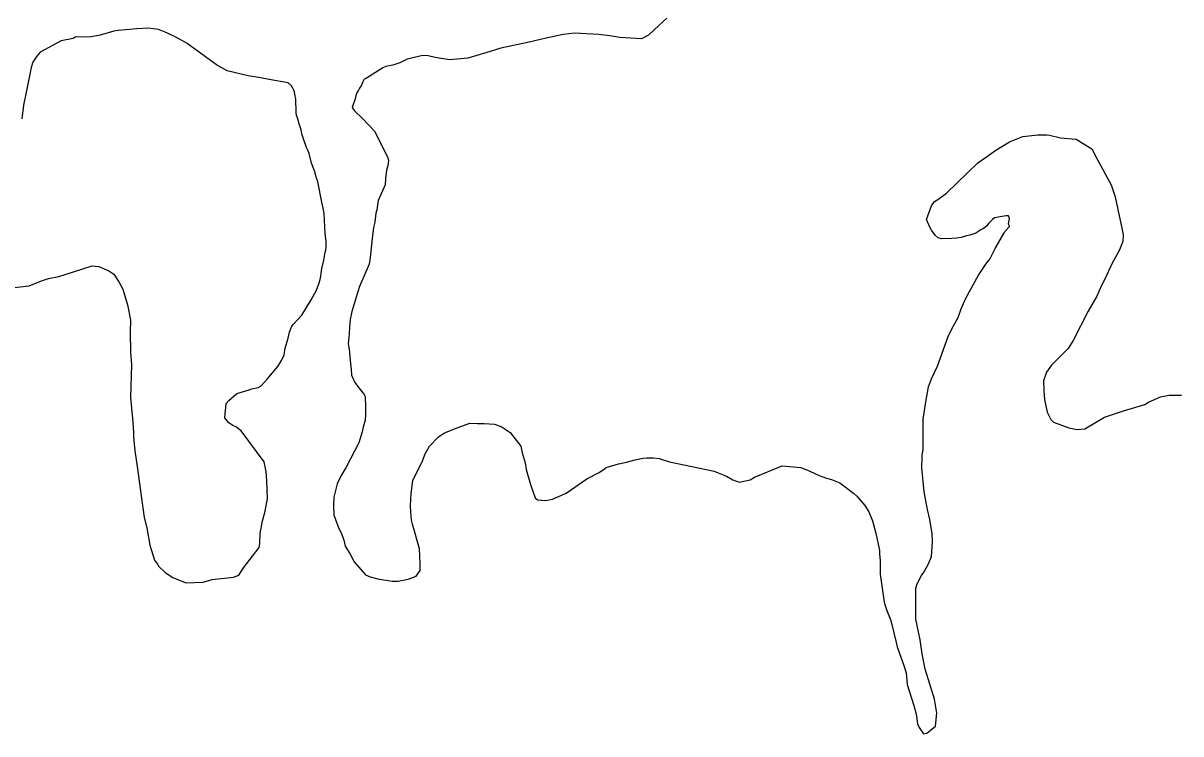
# Model space of a CAD drawing. Extents: x 3245246 to 3283090, y 806824 to 832173.
# Drawn here: x 3257217 to 3258321, y 813279 to 813956 of the extents above; entities that cross this region are included whole.
import ezdxf

# ---------------------------------------------------------------- set-up
doc = ezdxf.new("R2010")
doc.units = 0
doc.layers.add('V-SITE-VEGE', color=7, linetype='Continuous')

msp = doc.modelspace()

# ---------------------------------------------------------------- linework, layer by layer
at = {"layer": 'V-SITE-VEGE'}
for p, q in [((3257830.9, 813961), (3257818.9, 813950.3)), ((3257266.9, 813943.2), (3257264.6, 813941.5)), ((3257272.3, 813942.8), (3257266.9, 813943.2)), ((3257281.6, 813943.2), (3257272.3, 813942.8)), ((3257290.2, 813944.8), (3257281.6, 813943.2)), ((3257303.2, 813948.5), (3257290.2, 813944.8)), ((3257307.5, 813949.1), (3257303.2, 813948.5)), ((3257325.1, 813950.8), (3257307.5, 813949.1)), ((3257336.4, 813951.5), (3257325.1, 813950.8)), ((3257346, 813950.1), (3257336.4, 813951.5)), ((3257352.3, 813947.5), (3257346, 813950.1)), ((3257359.7, 813944.1), (3257352.3, 813947.5)), ((3257366.6, 813940.5), (3257359.7, 813944.1)), ((3257731.9, 813945.4), (3257715.6, 813942)), ((3257742.8, 813946.7), (3257731.9, 813945.4)), ((3257765.8, 813945.3), (3257742.8, 813946.7)), ((3257776.4, 813944), (3257765.8, 813945.3)), ((3257786, 813942.4), (3257776.4, 813944)), ((3257813.3, 813944.7), (3257806.6, 813941.4)), ((3257818.9, 813950.3), (3257813.3, 813944.7)), ((3257253, 813939.2), (3257233, 813928.6)), ((3257264.6, 813941.5), (3257253, 813939.2)), ((3257373.3, 813936.8), (3257366.6, 813940.5)), ((3257401.2, 813916.5), (3257373.3, 813936.8)), ((3257672.4, 813932.4), (3257658.1, 813927.8)), ((3257699.6, 813938.1), (3257672.4, 813932.4)), ((3257715.6, 813942), (3257699.6, 813938.1)), ((3257806.6, 813941.4), (3257786, 813942.4)), ((3257229.7, 813924.6), (3257226.1, 813918.9)), ((3257233, 813928.6), (3257229.7, 813924.6)), ((3257583, 813921.8), (3257576, 813918.5)), ((3257597.9, 813925.5), (3257583, 813921.8)), ((3257603.2, 813925.1), (3257597.9, 813925.5)), ((3257609.9, 813923.5), (3257603.2, 813925.1)), ((3257623.5, 813921.1), (3257609.9, 813923.5)), ((3257641.1, 813922.8), (3257623.5, 813921.1)), ((3257658.1, 813927.8), (3257641.1, 813922.8)), ((3257224.4, 813913.9), (3257221.1, 813898)), ((3257226.1, 813918.9), (3257224.4, 813913.9)), ((3257411.5, 813910.9), (3257401.2, 813916.5)), ((3257431.4, 813905.9), (3257411.5, 813910.9)), ((3257560, 813913.5), (3257543.4, 813903.2)), ((3257562.7, 813914.8), (3257560, 813913.5)), ((3257569.3, 813916.2), (3257562.7, 813914.8)), ((3257573.3, 813917.5), (3257569.3, 813916.2)), ((3257576, 813918.5), (3257573.3, 813917.5)), ((3257443.1, 813904.2), (3257431.4, 813905.9)), ((3257451.4, 813902.6), (3257443.1, 813904.2)), ((3257469.6, 813899.3), (3257451.4, 813902.6)), ((3257472.6, 813896.3), (3257469.6, 813899.3)), ((3257540.2, 813898.7), (3257539.2, 813896.4)), ((3257540.8, 813900.4), (3257540.2, 813898.7)), ((3257542, 813902.8), (3257540.8, 813900.4)), ((3257543.4, 813903.2), (3257542, 813902.8)), ((3257221.1, 813898), (3257217.1, 813878)), ((3257473.6, 813894.9), (3257472.6, 813896.3)), ((3257474.6, 813892.9), (3257473.6, 813894.9)), ((3257475.6, 813890.6), (3257474.6, 813892.9)), ((3257476.3, 813886.6), (3257475.6, 813890.6)), ((3257535.2, 813889.7), (3257534.2, 813887.1)), ((3257536.5, 813892.4), (3257535.2, 813889.7)), ((3257537.5, 813894.1), (3257536.5, 813892.4)), ((3257539.2, 813896.4), (3257537.5, 813894.1)), ((3257217.1, 813878), (3257215.4, 813865.1)), ((3257476.9, 813883.9), (3257476.3, 813886.6)), ((3257477.2, 813871), (3257476.9, 813883.9)), ((3257533.5, 813884.1), (3257530.5, 813875.8)), ((3257534.2, 813887.1), (3257533.5, 813884.1)), ((3257477.6, 813868.3), (3257477.2, 813871)), ((3257478.6, 813866), (3257477.6, 813868.3)), ((3257479.9, 813860.3), (3257478.6, 813866)), ((3257530.5, 813875.8), (3257532.8, 813872.6)), ((3257532.8, 813872.6), (3257540.4, 813865.3)), ((3257540.4, 813865.3), (3257552, 813853.3)), ((3257481.9, 813854.4), (3257479.9, 813860.3)), ((3257482.6, 813850.7), (3257481.9, 813854.4)), ((3257484.6, 813845), (3257482.6, 813850.7)), ((3257486.9, 813837.7), (3257484.6, 813845)), ((3257552, 813853.3), (3257564.3, 813828.7)), ((3258157.5, 813842.9), (3258170.5, 813848.2)), ((3258170.5, 813848.2), (3258184.8, 813849.8)), ((3258184.8, 813849.8), (3258193.1, 813849.8)), ((3258193.1, 813849.8), (3258195.7, 813849.5)), ((3258195.7, 813849.5), (3258206.4, 813846.8)), ((3258206.4, 813846.8), (3258221.3, 813845.5)), ((3258221.3, 813845.5), (3258236.3, 813836.5)), ((3257488.2, 813835.1), (3257486.9, 813837.7)), ((3257489.5, 813831.8), (3257488.2, 813835.1)), ((3258135.6, 813828.9), (3258144.6, 813835.2)), ((3258144.6, 813835.2), (3258157.5, 813842.9)), ((3258236.3, 813836.5), (3258240.9, 813827.2)), ((3257491.9, 813822.8), (3257489.5, 813831.8)), ((3257493.2, 813819.5), (3257491.9, 813822.8)), ((3257564.3, 813828.7), (3257565.3, 813825.7)), ((3257565.3, 813825.7), (3257564.6, 813820.1)), ((3258097.4, 813794), (3258127.6, 813822.9)), ((3258127.6, 813822.9), (3258135.6, 813828.9)), ((3258240.9, 813827.2), (3258254.5, 813802)), ((3257495.2, 813813.5), (3257493.2, 813819.5)), ((3257496.2, 813809.5), (3257495.2, 813813.5)), ((3257563.3, 813816.1), (3257562.3, 813808.1)), ((3257564.6, 813820.1), (3257563.3, 813816.1)), ((3257497.8, 813804.8), (3257496.2, 813809.5)), ((3257501.8, 813785.6), (3257497.8, 813804.8)), ((3257562, 813802.2), (3257555.3, 813787.2)), ((3257562.3, 813808.1), (3257562, 813802.2)), ((3258254.5, 813802), (3258258.5, 813790.7)), ((3258086.1, 813786.1), (3258089.4, 813788)), ((3258089.4, 813788), (3258097.4, 813794)), ((3258258.5, 813790.7), (3258262.2, 813772.4)), ((3257503.1, 813779.9), (3257501.8, 813785.6)), ((3257503.8, 813774.6), (3257503.1, 813779.9)), ((3257554, 813778.2), (3257553.3, 813774.9)), ((3257555.3, 813787.2), (3257554, 813778.2)), ((3258078.4, 813769.1), (3258083.1, 813782.1)), ((3258083.1, 813782.1), (3258086.1, 813786.1)), ((3257504.8, 813755.6), (3257503.8, 813774.6)), ((3257552.3, 813766.6), (3257551, 813761.3)), ((3257553.3, 813774.9), (3257552.3, 813766.6)), ((3258081.7, 813761.8), (3258078.4, 813769.1)), ((3258141.5, 813769.1), (3258137.9, 813765.4)), ((3258143.5, 813770.7), (3258141.5, 813769.1)), ((3258146.9, 813771.1), (3258143.5, 813770.7)), ((3258154.5, 813772.4), (3258146.9, 813771.1)), ((3258156.8, 813772.4), (3258154.5, 813772.4)), ((3258157.5, 813770.1), (3258156.8, 813772.4)), ((3258156.8, 813764.8), (3258157.5, 813770.1)), ((3258262.2, 813772.4), (3258264.5, 813762.4)), ((3257505.8, 813748.3), (3257504.8, 813755.6)), ((3257551, 813761.3), (3257549.7, 813751)), ((3258083.4, 813758.8), (3258081.7, 813761.8)), ((3258086.7, 813754.1), (3258083.4, 813758.8)), ((3258125.6, 813756.1), (3258119.9, 813754.1)), ((3258130.2, 813759.1), (3258125.6, 813756.1)), ((3258132.9, 813760.4), (3258130.2, 813759.1)), ((3258135.6, 813762.8), (3258132.9, 813760.4)), ((3258137.9, 813765.4), (3258135.6, 813762.8)), ((3258143.9, 813741.5), (3258152.2, 813755.8)), ((3258152.2, 813755.8), (3258153.5, 813757.8)), ((3258153.5, 813757.8), (3258157.5, 813762.4)), ((3258157.5, 813762.4), (3258156.8, 813764.8)), ((3258264.5, 813762.4), (3258266.2, 813754.4)), ((3257505.8, 813743), (3257505.8, 813748.3)), ((3257549.7, 813751), (3257547.7, 813732.7)), ((3258089.7, 813751.5), (3258086.7, 813754.1)), ((3258092.7, 813750.5), (3258089.7, 813751.5)), ((3258102.7, 813750.8), (3258092.7, 813750.5)), ((3258107, 813751.2), (3258102.7, 813750.8)), ((3258111.6, 813751.8), (3258107, 813751.2)), ((3258116.6, 813753.5), (3258111.6, 813751.8)), ((3258119.9, 813754.1), (3258116.6, 813753.5)), ((3258265.8, 813748.1), (3258262.5, 813740.1)), ((3258266.2, 813754.4), (3258265.8, 813748.1)), ((3257503.5, 813730.1), (3257504.8, 813737.7)), ((3257504.8, 813737.7), (3257505.5, 813739.7)), ((3257505.5, 813739.7), (3257505.8, 813743)), ((3257547.7, 813732.7), (3257546.7, 813726.4)), ((3258138.9, 813731.2), (3258143.9, 813741.5)), ((3258260.2, 813735.2), (3258255.2, 813726.8)), ((3258262.5, 813740.1), (3258260.2, 813735.2)), ((3257257.9, 813716.8), (3257282.5, 813724.8)), ((3257282.5, 813724.8), (3257288.8, 813724.1)), ((3257288.8, 813724.1), (3257298.4, 813720.1)), ((3257500.8, 813715.1), (3257501.8, 813722.4)), ((3257501.8, 813722.4), (3257503.5, 813730.1)), ((3257546.7, 813726.4), (3257537.7, 813705.1)), ((3258128.2, 813715.9), (3258135.2, 813726.5)), ((3258135.2, 813726.5), (3258138.9, 813731.2)), ((3258255.2, 813726.8), (3258248.5, 813712.2)), ((3257222.6, 813705.9), (3257234.3, 813710.5)), ((3257234.3, 813710.5), (3257240.9, 813712.8)), ((3257240.9, 813712.8), (3257250.9, 813714.8)), ((3257250.9, 813714.8), (3257257.9, 813716.8)), ((3257298.4, 813720.1), (3257303.4, 813716.8)), ((3257303.4, 813716.8), (3257308, 813709.5)), ((3257499.1, 813708.5), (3257500.1, 813711.8)), ((3257500.1, 813711.8), (3257500.8, 813715.1)), ((3258115.9, 813694), (3258128.2, 813715.9)), ((3258248.5, 813712.2), (3258245.5, 813706.2)), ((3257205.4, 813703.9), (3257222.6, 813705.9)), ((3257308, 813709.5), (3257311.7, 813702.5)), ((3257311.7, 813702.5), (3257316.4, 813687.6)), ((3257491.5, 813692.5), (3257496.5, 813701.5)), ((3257496.5, 813701.5), (3257499.1, 813708.5)), ((3257537.7, 813705.1), (3257534.4, 813694.8)), ((3258245.5, 813706.2), (3258240.9, 813695.9)), ((3257487.2, 813685.2), (3257491.5, 813692.5)), ((3257534.4, 813694.8), (3257530.4, 813681.2)), ((3258111.6, 813683.7), (3258115.9, 813694)), ((3258240.9, 813695.9), (3258232.6, 813681.7)), ((3257316.4, 813687.6), (3257319.3, 813672.9)), ((3257478.9, 813673.6), (3257482.5, 813677.9)), ((3257482.5, 813677.9), (3257487.2, 813685.2)), ((3257530.4, 813681.2), (3257528.7, 813673.6)), ((3258108.6, 813675.7), (3258111.6, 813683.7)), ((3258232.6, 813681.7), (3258218.3, 813653.7)), ((3257319.3, 813672.9), (3257318.7, 813662)), ((3257470.9, 813661.6), (3257472.9, 813667.3)), ((3257472.9, 813667.3), (3257474.5, 813669.2)), ((3257474.5, 813669.2), (3257478.9, 813673.6)), ((3257528.7, 813673.6), (3257528, 813666.2)), ((3258102.6, 813664.7), (3258108.6, 813675.7)), ((3257318.7, 813662), (3257319.3, 813642.4)), ((3257466.6, 813646.3), (3257469.5, 813656)), ((3257469.5, 813656), (3257470.9, 813661.6)), ((3257527.7, 813659.9), (3257526.7, 813650.3)), ((3257528, 813666.2), (3257527.7, 813659.9)), ((3258089, 813629.2), (3258099.3, 813657.4)), ((3258099.3, 813657.4), (3258102.6, 813664.7)), ((3257465.6, 813640), (3257466.6, 813646.3)), ((3257526.7, 813650.3), (3257527.7, 813645.3)), ((3257527.7, 813645.3), (3257529, 813631.3)), ((3258213.6, 813646.1), (3258208.6, 813640.8)), ((3258218.3, 813653.7), (3258213.6, 813646.1)), ((3257319.3, 813642.4), (3257320, 813630.4)), ((3257459.6, 813628.7), (3257463.2, 813634.4)), ((3257463.2, 813634.4), (3257465.6, 813640)), ((3258203.7, 813636.1), (3258197.7, 813630.2)), ((3258208.6, 813640.8), (3258203.7, 813636.1)), ((3257320, 813630.4), (3257319.3, 813599.2)), ((3257449.6, 813616.7), (3257459.6, 813628.7)), ((3257529, 813631.3), (3257529.7, 813626)), ((3257529.7, 813626), (3257530, 813620.7)), ((3258083.3, 813617.2), (3258089, 813629.2)), ((3258193, 813623.5), (3258190, 813615.2)), ((3258197.7, 813630.2), (3258193, 813623.5)), ((3257443.9, 813610.4), (3257449.6, 813616.7)), ((3257530, 813620.7), (3257533.3, 813613.7)), ((3257533.3, 813613.7), (3257537, 813608.4)), ((3258080.4, 813609.3), (3258083.3, 813617.2)), ((3258190, 813615.2), (3258190.4, 813605.6)), ((3257413, 813596.5), (3257420.7, 813603.1)), ((3257420.7, 813603.1), (3257423.7, 813604.1)), ((3257423.7, 813604.1), (3257432.3, 813606.5)), ((3257432.3, 813606.5), (3257435, 813607.4)), ((3257435, 813607.4), (3257441, 813608.8)), ((3257441, 813608.8), (3257443.9, 813610.4)), ((3257537, 813608.4), (3257542, 813602.1)), ((3257542, 813602.1), (3257543, 813600.1)), ((3257543, 813600.1), (3257543.3, 813590.1)), ((3258077.7, 813595), (3258080.4, 813609.3)), ((3258190.4, 813605.6), (3258191, 813597.3)), ((3258301.7, 813599.9), (3258310, 813601.5)), ((3258310, 813601.5), (3258321.6, 813601.5)), ((3257319.3, 813599.2), (3257320, 813589.2)), ((3257320, 813589.2), (3257321, 813579.2)), ((3257409, 813579.9), (3257410.4, 813593.5)), ((3257410.4, 813593.5), (3257413, 813596.5)), ((3257543.3, 813590.1), (3257543.3, 813583.5)), ((3258075.4, 813578.7), (3258077.7, 813595)), ((3258191, 813597.3), (3258193.7, 813585.3)), ((3258266.5, 813586.6), (3258286.7, 813592.6)), ((3258286.7, 813592.6), (3258290.4, 813594.9)), ((3258290.4, 813594.9), (3258301.7, 813599.9)), ((3257321, 813579.2), (3257322, 813566.3)), ((3257413, 813575.2), (3257409, 813579.9)), ((3257543.3, 813583.5), (3257543, 813577.5)), ((3258075.4, 813549.4), (3258075.4, 813578.7)), ((3258193.7, 813585.3), (3258197, 813578.3)), ((3258197, 813578.3), (3258199.6, 813575.7)), ((3258229.6, 813569.3), (3258248.2, 813580.6)), ((3258248.2, 813580.6), (3258266.5, 813586.6)), ((3257416.7, 813572.6), (3257413, 813575.2)), ((3257419.7, 813571.2), (3257416.7, 813572.6)), ((3257424.7, 813567.6), (3257419.7, 813571.2)), ((3257446.6, 813538), (3257424.7, 813567.6)), ((3257541, 813571.2), (3257540, 813566.5)), ((3257543, 813577.5), (3257541, 813571.2)), ((3257618.7, 813565.5), (3257630.7, 813570.5)), ((3257630.7, 813570.5), (3257642.7, 813574.8)), ((3257642.7, 813574.8), (3257650, 813574.5)), ((3257650, 813574.5), (3257656.6, 813574.5)), ((3257656.6, 813574.5), (3257666.3, 813573.8)), ((3257666.3, 813573.8), (3257672.9, 813571.5)), ((3257672.9, 813571.5), (3257681.2, 813565.8)), ((3258199.6, 813575.7), (3258214.3, 813570.3)), ((3258214.3, 813570.3), (3258222.2, 813568.7)), ((3258222.2, 813568.7), (3258229.6, 813569.3)), ((3257322, 813566.3), (3257322, 813561.9)), ((3257322, 813561.9), (3257323.3, 813548.3)), ((3257537, 813556.2), (3257525, 813533)), ((3257540, 813566.5), (3257537, 813556.2)), ((3257604.4, 813552.9), (3257613.1, 813561.9)), ((3257613.1, 813561.9), (3257618.7, 813565.5)), ((3257681.2, 813565.8), (3257691.5, 813552.9)), ((3257323.3, 813548.3), (3257325.9, 813531.4)), ((3257598.1, 813539.6), (3257599.8, 813544.9)), ((3257599.8, 813544.9), (3257604.4, 813552.9)), ((3257691.5, 813552.9), (3257692.8, 813546.6)), ((3257692.8, 813546.6), (3257695.5, 813536.9)), ((3258074.4, 813544.5), (3258075.4, 813549.4)), ((3257448.6, 813528.3), (3257446.6, 813538)), ((3257588.5, 813520), (3257598.1, 813539.6)), ((3257695.5, 813536.9), (3257696.5, 813530.6)), ((3257772.9, 813532.6), (3257784.6, 813535.9)), ((3257784.6, 813535.9), (3257786.6, 813536.2)), ((3257786.6, 813536.2), (3257793.5, 813537.9)), ((3257793.5, 813537.9), (3257798.9, 813539.5)), ((3257798.9, 813539.5), (3257807.8, 813541.5)), ((3257807.8, 813541.5), (3257811.8, 813541.9)), ((3257811.8, 813541.9), (3257818.1, 813541.9)), ((3257818.1, 813541.9), (3257823.4, 813541.2)), ((3257823.4, 813541.2), (3257833.4, 813537.9)), ((3257833.4, 813537.9), (3257875.9, 813528.9)), ((3257914.5, 813523.2), (3257940.8, 813534.2)), ((3257940.8, 813534.2), (3257958.7, 813532.5)), ((3258074, 813535.1), (3258074.4, 813539.5)), ((3258074, 813532.2), (3258074, 813535.1)), ((3258074.4, 813539.5), (3258074.4, 813544.5)), ((3257325.9, 813531.4), (3257329.3, 813505.5)), ((3257449.2, 813519.7), (3257448.6, 813528.3)), ((3257520, 813525), (3257516.4, 813517)), ((3257525, 813533), (3257520, 813525)), ((3257696.5, 813530.6), (3257700.8, 813516.3)), ((3257754.6, 813521.6), (3257766.3, 813527.9)), ((3257766.3, 813527.9), (3257771.3, 813531.2)), ((3257771.3, 813531.2), (3257772.9, 813532.6)), ((3257875.9, 813528.9), (3257879.9, 813527.6)), ((3257879.9, 813527.6), (3257887.6, 813524.2)), ((3257887.6, 813524.2), (3257893.6, 813520.9)), ((3257910.2, 813520.9), (3257914.5, 813523.2)), ((3257958.7, 813532.5), (3257967.3, 813528.9)), ((3257967.3, 813528.9), (3257976, 813524.9)), ((3257976, 813524.9), (3257983, 813522.5)), ((3258076.3, 813509.2), (3258074, 813532.2)), ((3257449.9, 813502.8), (3257449.2, 813519.7)), ((3257516.4, 813517), (3257513, 813504.4)), ((3257586.8, 813507.7), (3257588.5, 813520)), ((3257700.8, 813516.3), (3257705.1, 813503.7)), ((3257734.7, 813508), (3257754.6, 813521.6)), ((3257893.6, 813520.9), (3257899.9, 813518.6)), ((3257899.9, 813518.6), (3257910.2, 813520.9)), ((3257983, 813522.5), (3257987.9, 813521.2)), ((3257987.9, 813521.2), (3257995.9, 813517.9)), ((3257995.9, 813517.9), (3258008.9, 813508.2)), ((3257329.3, 813505.5), (3257332.2, 813484.8)), ((3257447.2, 813489.5), (3257449.9, 813502.8)), ((3257513, 813504.4), (3257512.7, 813496.4)), ((3257586.1, 813496.4), (3257586.8, 813507.7)), ((3257705.1, 813503.7), (3257707.4, 813501.7)), ((3257707.4, 813501.7), (3257715.1, 813501)), ((3257715.1, 813501), (3257721.7, 813502.3)), ((3257721.7, 813502.3), (3257734.7, 813508)), ((3258008.9, 813508.2), (3258011.9, 813505.3)), ((3258011.9, 813505.3), (3258019.5, 813496.3)), ((3258079.3, 813492.6), (3258076.3, 813509.2)), ((3257512.7, 813496.4), (3257513, 813487.1)), ((3257586.5, 813489.8), (3257586.1, 813496.4)), ((3257587.1, 813482.4), (3257586.5, 813489.8)), ((3258019.5, 813496.3), (3258023.5, 813490.3)), ((3258023.5, 813490.3), (3258027.1, 813481.7)), ((3258081.6, 813483), (3258079.3, 813492.6)), ((3257332.2, 813484.8), (3257334.6, 813474.9)), ((3257442.9, 813469.5), (3257445.2, 813481.8)), ((3257445.2, 813481.8), (3257447.2, 813489.5)), ((3257513, 813487.1), (3257517.7, 813475.2)), ((3257588.1, 813478.5), (3257587.1, 813482.4)), ((3258027.1, 813481.7), (3258030.1, 813470)), ((3258084, 813469.3), (3258081.6, 813483)), ((3257334.6, 813474.9), (3257337.6, 813458.6)), ((3257442.6, 813460.2), (3257442.9, 813469.5)), ((3257517.7, 813475.2), (3257520.7, 813468.8)), ((3257520.7, 813468.8), (3257522.7, 813463.2)), ((3257594.8, 813454.9), (3257588.1, 813478.5)), ((3258030.1, 813470), (3258033.8, 813453.4)), ((3258084.3, 813461.7), (3258084, 813469.3)), ((3257337.6, 813458.6), (3257341.9, 813444.3)), ((3257441.9, 813456.2), (3257442.6, 813460.2)), ((3257522.7, 813463.2), (3257524, 813457.5)), ((3257524, 813457.5), (3257528.6, 813449.9)), ((3258083.3, 813447.7), (3258084.3, 813461.7)), ((3257426.9, 813437), (3257441.9, 813456.2)), ((3257528.6, 813449.9), (3257532.6, 813442.6)), ((3257595.4, 813440.9), (3257594.8, 813454.9)), ((3258033.8, 813453.4), (3258033.8, 813450.1)), ((3258033.8, 813450.1), (3258034.4, 813443.4)), ((3258080.3, 813440.8), (3258083.3, 813447.7)), ((3257341.9, 813444.3), (3257344.9, 813440.3)), ((3257344.9, 813440.3), (3257346.2, 813438)), ((3257346.2, 813438), (3257352.2, 813432.3)), ((3257422.6, 813430), (3257426.9, 813437)), ((3257532.6, 813442.6), (3257543.3, 813430.3)), ((3257595.4, 813434.3), (3257595.4, 813440.9)), ((3258034.4, 813443.4), (3258034.4, 813430.8)), ((3258076.6, 813433.8), (3258080.3, 813440.8)), ((3257352.2, 813432.3), (3257359.5, 813427.7)), ((3257359.5, 813427.7), (3257371.8, 813422.7)), ((3257388.4, 813423.3), (3257397, 813425.7)), ((3257397, 813425.7), (3257417.3, 813428)), ((3257417.3, 813428), (3257422.6, 813430)), ((3257543.3, 813430.3), (3257547.9, 813428.3)), ((3257547.9, 813428.3), (3257555.2, 813426.3)), ((3257555.2, 813426.3), (3257568.8, 813424)), ((3257568.8, 813424), (3257574.5, 813424)), ((3257574.5, 813424), (3257584.1, 813426)), ((3257584.1, 813426), (3257591.8, 813428.9)), ((3257591.8, 813428.9), (3257595.4, 813434.3)), ((3258034.4, 813430.8), (3258038.1, 813404.2)), ((3258069.7, 813421.5), (3258073.7, 813429.5)), ((3258073.7, 813429.5), (3258076.6, 813433.8)), ((3257371.8, 813422.7), (3257388.4, 813423.3)), ((3258068.3, 813417.5), (3258069.7, 813421.5)), ((3258068.3, 813387.9), (3258068.3, 813417.5)), ((3258038.1, 813404.2), (3258039.1, 813400.9)), ((3258039.1, 813400.9), (3258040.7, 813396.2)), ((3258040.7, 813396.2), (3258044.4, 813386.6)), ((3258044.4, 813386.6), (3258049.7, 813365.7)), ((3258072.3, 813368.3), (3258068.3, 813387.9)), ((3258074.3, 813355), (3258072.3, 813368.3)), ((3258049.7, 813365.7), (3258050.4, 813361.7)), ((3258050.4, 813361.7), (3258057.3, 813342.7)), ((3258077.3, 813340.4), (3258074.3, 813355)), ((3258057.3, 813342.7), (3258059, 813336.7)), ((3258059, 813336.7), (3258060, 813325.5)), ((3258086.2, 813311.8), (3258077.3, 813340.4)), ((3258060, 813325.5), (3258066.3, 813305.5)), ((3258066.3, 813305.5), (3258068.6, 813297.2)), ((3258088.2, 813298.2), (3258086.2, 813311.8)), ((3258068.6, 813297.2), (3258070, 813288.2)), ((3258087.2, 813285.9), (3258088.2, 813298.2)), ((3258070, 813288.2), (3258071.6, 813284.6)), ((3258071.6, 813284.6), (3258075.6, 813278.6)), ((3258078.9, 813279.3), (3258081.9, 813281.9)), ((3258081.9, 813281.9), (3258087.2, 813285.9)), ((3258075.6, 813278.6), (3258078.9, 813279.3))]:
    msp.add_line(p, q, dxfattribs=at)

doc.saveas('drawing.dxf')
